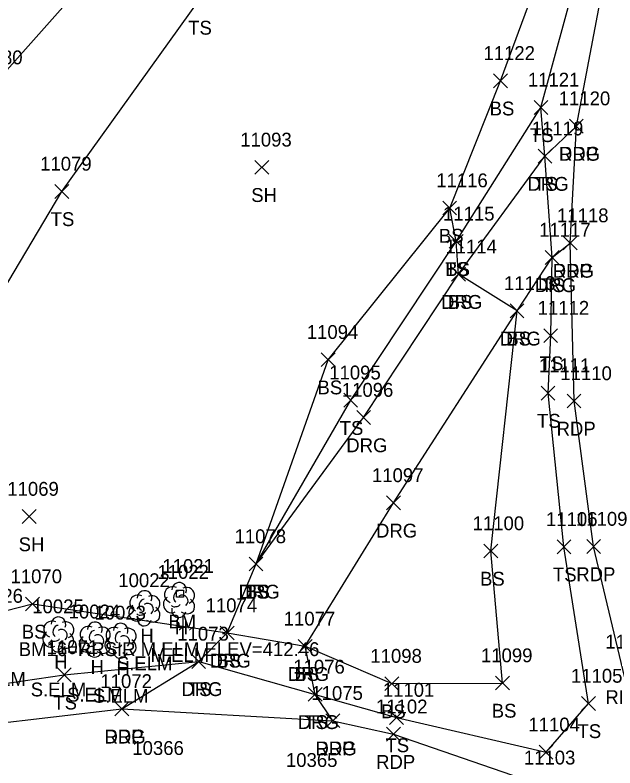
# Model space of a CAD drawing. Extents: x 1475671 to 1477951, y 592661 to 593821.
# Drawn here: x 1476740.9 to 1476827.5, y 593087.8 to 593196.5 of the extents above; entities that cross this region are included whole.
import ezdxf

# ---------------------------------------------------------------- set-up
doc = ezdxf.new("R2010")
doc.units = 0
for name, color, linetype in [('C_A', 7, 'Continuous'), ('C_C', 7, 'Continuous'), ('C_I', 7, 'Continuous'), ('CPBM', 7, 'Continuous'), ('L_A', 7, 'Continuous'), ('L_C', 7, 'Continuous'), ('L_I', 7, 'Continuous'), ('L_TIC', 7, 'Continuous'), ('LELB', 7, 'Continuous'), ('LTD', 7, 'Continuous'), ('P_A', 7, 'Continuous'), ('P_I', 7, 'Continuous'), ('P_TIC', 7, 'Continuous'), ('PET', 7, 'Continuous'), ('R_A', 7, 'Continuous'), ('R_I', 7, 'Continuous'), ('R_TIC', 7, 'Continuous'), ('RDG', 7, 'Continuous')]:
    doc.layers.add(name, color=color, linetype=linetype)

msp = doc.modelspace()

# ---------------------------------------------------------------- linework, layer by layer
at = {"layer": 'CPBM'}
for p, q in [((1476764.19, 593112.44), (1476764.19, 593113.44)), ((1476764.19, 593113.44), (1476765.19, 593113.44)), ((1476765.19, 593112.44), (1476764.19, 593112.44)), ((1476764.69, 593112.94), (1476764.69, 593112.94)), ((1476764.69, 593112.94), (1476764.69, 593112.94)), ((1476765.19, 593113.44), (1476765.19, 593112.44))]:
    msp.add_line(p, q, dxfattribs=at)
at = {"layer": 'L_TIC'}
for points in [[(1476809.96, 593185.98), (1476811.96, 593187.98)], [(1476811.96, 593185.98), (1476809.96, 593187.98)], [(1476815.81, 593182.14), (1476817.81, 593184.14)], [(1476817.81, 593182.14), (1476815.81, 593184.14)], [(1476815.81, 593182.14), (1476817.81, 593184.14)], [(1476817.81, 593182.14), (1476815.81, 593184.14)], [(1476816.39, 593175.1), (1476818.39, 593177.1)], [(1476818.39, 593175.1), (1476816.39, 593177.1)], [(1476775.5, 593173.49), (1476777.5, 593175.49)], [(1476777.5, 593173.49), (1476775.5, 593175.49)], [(1476746.62, 593170.01), (1476748.62, 593172.01)], [(1476748.62, 593170.01), (1476746.62, 593172.01)], [(1476802.63, 593167.61), (1476804.63, 593169.61)], [(1476804.63, 593167.61), (1476802.63, 593169.61)], [(1476802.63, 593167.61), (1476804.63, 593169.61)], [(1476804.63, 593167.61), (1476802.63, 593169.61)], [(1476803.56, 593162.8), (1476805.56, 593164.8)], [(1476805.56, 593162.8), (1476803.56, 593164.8)], [(1476803.56, 593162.8), (1476805.56, 593164.8)], [(1476805.56, 593162.8), (1476803.56, 593164.8)], [(1476817.44, 593160.48), (1476819.44, 593162.48)], [(1476819.44, 593160.48), (1476817.44, 593162.48)], [(1476803.91, 593158.06), (1476805.91, 593160.06)], [(1476805.91, 593158.06), (1476803.91, 593160.06)], [(1476812.36, 593152.77), (1476814.36, 593154.77)], [(1476814.36, 593152.77), (1476812.36, 593154.77)], [(1476817.22, 593149.2), (1476819.22, 593151.2)], [(1476819.22, 593149.2), (1476817.22, 593151.2)], [(1476785.1, 593145.72), (1476787.1, 593147.72)], [(1476787.1, 593145.72), (1476785.1, 593147.72)], [(1476816.83, 593140.9), (1476818.83, 593142.9)], [(1476818.83, 593140.9), (1476816.83, 593142.9)], [(1476788.34, 593139.87), (1476790.34, 593141.87)], [(1476790.34, 593139.87), (1476788.34, 593141.87)], [(1476741.92, 593123.08), (1476743.92, 593125.08)], [(1476743.92, 593123.08), (1476741.92, 593125.08)], [(1476808.57, 593118.11), (1476810.57, 593120.11)], [(1476810.57, 593118.11), (1476808.57, 593120.11)], [(1476819.13, 593118.71), (1476821.13, 593120.71)], [(1476821.13, 593118.71), (1476819.13, 593120.71)], [(1476774.67, 593116.24), (1476776.67, 593118.24)], [(1476776.67, 593116.24), (1476774.67, 593118.24)], [(1476774.67, 593116.24), (1476776.67, 593118.24)], [(1476776.67, 593116.24), (1476774.67, 593118.24)], [(1476742.41, 593110.46), (1476744.41, 593112.46)], [(1476744.41, 593110.46), (1476742.41, 593112.46)], [(1476770.5, 593106.28), (1476772.5, 593108.28)], [(1476772.5, 593106.28), (1476770.5, 593108.28)], [(1476781.77, 593104.35), (1476783.77, 593106.35)], [(1476783.77, 593104.35), (1476781.77, 593106.35)], [(1476766.4, 593102.17), (1476768.4, 593104.17)], [(1476768.4, 593102.17), (1476766.4, 593104.17)], [(1476746.99, 593100.23), (1476748.99, 593102.23)], [(1476748.99, 593100.23), (1476746.99, 593102.23)], [(1476794.28, 593098.97), (1476796.28, 593100.97)], [(1476796.28, 593098.97), (1476794.28, 593100.97)], [(1476810.26, 593099.05), (1476812.26, 593101.05)], [(1476812.26, 593099.05), (1476810.26, 593101.05)], [(1476783.21, 593097.41), (1476785.21, 593099.41)], [(1476785.21, 593097.41), (1476783.21, 593099.41)], [(1476822.68, 593096.1), (1476824.68, 593098.1)], [(1476824.68, 593096.1), (1476822.68, 593098.1)], [(1476794.95, 593094.07), (1476796.95, 593096.07)], [(1476796.95, 593094.07), (1476794.95, 593096.07)], [(1476816.54, 593089.06), (1476818.54, 593091.06)], [(1476818.54, 593089.06), (1476816.54, 593091.06)]]:
    msp.add_lwpolyline(points, dxfattribs=at)
at = {"layer": 'LELB'}
for points in [[(1476716.34, 593096.61), (1476747.99, 593101.23), (1476767.4, 593103.17), (1476784.21, 593098.41), (1476795.95, 593095.07), (1476817.54, 593090.06), (1476823.68, 593097.1), (1476820.13, 593119.71), (1476817.83, 593141.9), (1476818.22, 593150.2), (1476818.44, 593161.48), (1476817.39, 593176.1), (1476816.81, 593183.14), (1476823.97, 593209.42), (1476832.54, 593244.88), (1476845.72, 593279.11), (1476851.19, 593296.52), (1476856.13, 593310.72)], [(1476656.28, 593095.98), (1476668.8, 593096.98), (1476674.42, 593093.25), (1476681.71, 593092.91), (1476715.01, 593104.2), (1476743.41, 593111.46), (1476771.5, 593107.28), (1476782.77, 593105.35), (1476795.28, 593099.97), (1476811.26, 593100.05), (1476809.57, 593119.11), (1476813.36, 593153.77), (1476804.91, 593159.06), (1476804.56, 593163.8), (1476803.63, 593168.61), (1476810.96, 593186.98), (1476819.41, 593209.8), (1476828.14, 593245.31), (1476843.63, 593278.61), (1476845.71, 593295.92), (1476849.31, 593306.85)], [(1476678.64, 593101), (1476705.61, 593123.8), (1476726.04, 593155.11), (1476737.72, 593186.36), (1476761.68, 593213.28), (1476787.87, 593223.87), (1476810.46, 593252.94), (1476833.91, 593283.76), (1476845.71, 593295.92)], [(1476678.64, 593101), (1476711, 593115.17), (1476731.22, 593143.42), (1476747.62, 593171.01), (1476767.46, 593198.64), (1476796.55, 593210.23), (1476815.09, 593241.8), (1476843.63, 593278.61)], [(1476775.67, 593117.24), (1476789.34, 593140.87), (1476804.56, 593163.8), (1476816.81, 593183.14)], [(1476775.67, 593117.24), (1476786.1, 593146.72), (1476803.63, 593168.61)]]:
    msp.add_lwpolyline(points, dxfattribs=at)
at = {"layer": 'LTD'}
for p, q in [((1476764.53, 593112.09), (1476764.53, 593112.09)), ((1476764.53, 593112.09), (1476764.53, 593112.09)), ((1476759.53, 593110.89), (1476759.53, 593110.89)), ((1476759.53, 593110.89), (1476759.53, 593110.89)), ((1476747.1, 593107.12), (1476747.1, 593107.12)), ((1476747.1, 593107.12), (1476747.1, 593107.12)), ((1476752.36, 593106.37), (1476752.36, 593106.37)), ((1476752.36, 593106.37), (1476752.36, 593106.37)), ((1476756.09, 593106.21), (1476756.09, 593106.21)), ((1476756.09, 593106.21), (1476756.09, 593106.21))]:
    msp.add_line(p, q, dxfattribs=at)
for centre in [(1476764.57, 593113.52), (1476759.58, 593112.33), (1476747.15, 593108.55), (1476752.41, 593107.8), (1476756.14, 593107.64)]:
    msp.add_arc(centre, 1.05, 335.5272, 180.9563, dxfattribs=at)
for centre, major_axis, ratio, start_param, end_param in [((1476763.74, 593112.76), (1.21, -0.51), 0.895232, 1.570796, 4.712389), ((1476765.57, 593112.67), (-1.14, -0.48), 0.949671, 1.570796, 4.712389), ((1476758.74, 593111.56), (1.21, -0.51), 0.895232, 1.570796, 4.712389), ((1476760.58, 593111.48), (-1.14, -0.48), 0.949671, 1.570796, 4.712389), ((1476764.32, 593112.55), (-0.208, -0.792), 0.645439, 3.141593, 6.283185), ((1476765.03, 593111.92), (-0.5, 0.667), 0.989748, 3.141593, 6.283185), ((1476759.33, 593111.35), (-0.208, -0.792), 0.645439, 3.141593, 6.283185), ((1476760.03, 593110.73), (-0.5, 0.667), 0.989748, 3.141593, 6.283185), ((1476763.44, 593111.38), (0.58, -1.04), 0.959034, 3.141593, 6.283185), ((1476764.07, 593111.34), (-0.625, -0.083), 0.423636, 0, 3.141593), ((1476765.53, 593111.26), (-1.09, 0.79), 0.841452, 1.570796, 4.712389), ((1476758.45, 593110.18), (0.58, -1.04), 0.959034, 3.141593, 6.283185), ((1476760.53, 593110.06), (-1.09, 0.79), 0.841452, 1.570796, 4.712389), ((1476764.53, 593110.59), (0.26, 1.06), 0.942809, 1.570796, 4.712389), ((1476759.53, 593109.39), (0.26, 1.06), 0.942809, 1.570796, 4.712389), ((1476759.08, 593110.14), (-0.625, -0.083), 0.423636, 0, 3.141593), ((1476746.31, 593107.78), (1.21, -0.51), 0.895232, 1.570796, 4.712389), ((1476746.9, 593107.57), (-0.208, -0.792), 0.645439, 3.141593, 6.283185), ((1476748.15, 593107.7), (-1.14, -0.48), 0.949671, 1.570796, 4.712389), ((1476751.57, 593107.03), (1.21, -0.51), 0.895232, 1.570796, 4.712389), ((1476753.4, 593106.95), (-1.14, -0.48), 0.949671, 1.570796, 4.712389), ((1476755.3, 593106.87), (1.21, -0.51), 0.895232, 1.570796, 4.712389), ((1476757.13, 593106.79), (-1.14, -0.48), 0.949671, 1.570796, 4.712389), ((1476746.02, 593106.41), (0.58, -1.04), 0.959034, 3.141593, 6.283185), ((1476747.6, 593106.95), (-0.5, 0.667), 0.989748, 3.141593, 6.283185), ((1476748.1, 593106.28), (-1.09, 0.79), 0.841452, 1.570796, 4.712389), ((1476752.15, 593106.82), (-0.208, -0.792), 0.645439, 3.141593, 6.283185), ((1476752.86, 593106.2), (-0.5, 0.667), 0.989748, 3.141593, 6.283185), ((1476755.88, 593106.67), (-0.208, -0.792), 0.645439, 3.141593, 6.283185), ((1476746.65, 593106.37), (-0.625, -0.083), 0.423636, 0, 3.141593), ((1476751.28, 593105.66), (0.58, -1.04), 0.959034, 3.141593, 6.283185), ((1476753.36, 593105.53), (-1.09, 0.79), 0.841452, 1.570796, 4.712389), ((1476755.01, 593105.5), (0.58, -1.04), 0.959034, 3.141593, 6.283185), ((1476756.59, 593106.04), (-0.5, 0.667), 0.989748, 3.141593, 6.283185), ((1476757.09, 593105.37), (-1.09, 0.79), 0.841452, 1.570796, 4.712389), ((1476747.1, 593105.62), (0.26, 1.06), 0.942809, 1.570796, 4.712389), ((1476752.36, 593104.87), (0.26, 1.06), 0.942809, 1.570796, 4.712389), ((1476751.9, 593105.62), (-0.625, -0.083), 0.423636, 0, 3.141593), ((1476756.09, 593104.71), (0.26, 1.06), 0.942809, 1.570796, 4.712389), ((1476755.63, 593105.46), (-0.625, -0.083), 0.423636, 0, 3.141593)]:
    msp.add_ellipse(centre, major_axis=major_axis, ratio=ratio, start_param=start_param, end_param=end_param, dxfattribs=at)
at = {"layer": 'P_TIC'}
for points in [[(1476820.92, 593179.44), (1476822.92, 593181.44)], [(1476822.92, 593179.44), (1476820.92, 593181.44)], [(1476820.02, 593162.56), (1476822.02, 593164.56)], [(1476822.02, 593162.56), (1476820.02, 593164.56)], [(1476820.59, 593139.77), (1476822.59, 593141.77)], [(1476822.59, 593139.77), (1476820.59, 593141.77)], [(1476823.42, 593118.75), (1476825.42, 593120.75)], [(1476825.42, 593118.75), (1476823.42, 593120.75)], [(1476755.3, 593095.32), (1476757.3, 593097.32)], [(1476757.3, 593095.32), (1476755.3, 593097.32)], [(1476785.76, 593093.61), (1476787.76, 593095.61)], [(1476787.76, 593093.61), (1476785.76, 593095.61)], [(1476794.52, 593091.66), (1476796.52, 593093.66)], [(1476796.52, 593091.66), (1476794.52, 593093.66)]]:
    msp.add_lwpolyline(points, dxfattribs=at)
at = {"layer": 'PET'}
msp.add_lwpolyline([(1476550.12, 593088.22), (1476546.99, 593080.79), (1476546.62, 593074.3), (1476558.02, 593070.45), (1476566.6, 593070.83), (1476605.7, 593074.02), (1476651.65, 593078.89), (1476683.81, 593086.28), (1476716.78, 593091.72), (1476756.3, 593096.32), (1476786.76, 593094.61), (1476795.52, 593092.66), (1476816.88, 593085.29), (1476835.43, 593074.22), (1476828.62, 593102.02), (1476824.42, 593119.75), (1476821.59, 593140.77), (1476821.02, 593163.56), (1476821.92, 593180.44), (1476827.12, 593207.84), (1476837.47, 593243.39), (1476848.83, 593278.3), (1476858.44, 593303.19), (1476868.19, 593333.86)], dxfattribs=at)
at = {"layer": 'R_TIC'}
for points in [[(1476820.92, 593179.44), (1476822.92, 593181.44)], [(1476822.92, 593179.44), (1476820.92, 593181.44)], [(1476816.39, 593175.1), (1476818.39, 593177.1)], [(1476818.39, 593175.1), (1476816.39, 593177.1)], [(1476820.02, 593162.56), (1476822.02, 593164.56)], [(1476822.02, 593162.56), (1476820.02, 593164.56)], [(1476817.44, 593160.48), (1476819.44, 593162.48)], [(1476819.44, 593160.48), (1476817.44, 593162.48)], [(1476803.91, 593158.06), (1476805.91, 593160.06)], [(1476805.91, 593158.06), (1476803.91, 593160.06)], [(1476812.36, 593152.77), (1476814.36, 593154.77)], [(1476814.36, 593152.77), (1476812.36, 593154.77)], [(1476790.21, 593137.37), (1476792.21, 593139.37)], [(1476792.21, 593137.37), (1476790.21, 593139.37)], [(1476794.52, 593125.05), (1476796.52, 593127.05)], [(1476796.52, 593125.05), (1476794.52, 593127.05)], [(1476774.67, 593116.24), (1476776.67, 593118.24)], [(1476776.67, 593116.24), (1476774.67, 593118.24)], [(1476770.5, 593106.28), (1476772.5, 593108.28)], [(1476772.5, 593106.28), (1476770.5, 593108.28)], [(1476781.77, 593104.35), (1476783.77, 593106.35)], [(1476783.77, 593104.35), (1476781.77, 593106.35)], [(1476766.4, 593102.17), (1476768.4, 593104.17)], [(1476768.4, 593102.17), (1476766.4, 593104.17)], [(1476783.21, 593097.41), (1476785.21, 593099.41)], [(1476785.21, 593097.41), (1476783.21, 593099.41)], [(1476755.3, 593095.32), (1476757.3, 593097.32)], [(1476757.3, 593095.32), (1476755.3, 593097.32)], [(1476785.76, 593093.61), (1476787.76, 593095.61)], [(1476787.76, 593093.61), (1476785.76, 593095.61)]]:
    msp.add_lwpolyline(points, dxfattribs=at)
at = {"layer": 'RDG'}
for points in [[(1476756.3, 593096.32), (1476767.4, 593103.17), (1476771.5, 593107.28), (1476775.67, 593117.24), (1476791.21, 593138.37), (1476804.91, 593159.06), (1476817.39, 593176.1), (1476821.92, 593180.44)], [(1476786.76, 593094.61), (1476784.21, 593098.41), (1476782.77, 593105.35), (1476795.52, 593126.05), (1476813.36, 593153.77), (1476818.44, 593161.48), (1476821.02, 593163.56)]]:
    msp.add_lwpolyline(points, dxfattribs=at)

# ---------------------------------------------------------------- texts
at = {"layer": 'C_A'}
msp.add_text('BM', height=2, dxfattribs=at).set_placement((1476763.01, 593107.94))
at = {"layer": 'C_C'}
msp.add_text('BM16=RRSIR M.ELM ELEV=412.46', height=2, dxfattribs=at).set_placement((1476741.41, 593103.94))
at = {"layer": 'C_I'}
msp.add_text('11021', height=2, dxfattribs=at).set_placement((1476762.15, 593115.94))
at = {"layer": 'L_A'}
for s, p in [('TS', (1476765.87, 593193.64)), ('BS', (1476809.4, 593181.98)), ('TS', (1476815.22, 593178.14)), ('TS', (1476815.22, 593178.14)), ('TS', (1476815.8, 593171.1)), ('SH', (1476774.98, 593169.49)), ('TS', (1476746.02, 593166.01)), ('BS', (1476802.07, 593163.61)), ('BS', (1476802.07, 593163.61)), ('TS', (1476802.97, 593158.8)), ('BS', (1476803, 593158.8)), ('TS', (1476816.85, 593156.48)), ('BS', (1476803.35, 593154.06)), ('BS', (1476811.8, 593148.77)), ('TS', (1476816.63, 593145.2)), ('BS', (1476784.54, 593141.72)), ('TS', (1476816.24, 593136.9)), ('TS', (1476787.75, 593135.87)), ('SH', (1476741.4, 593119.08)), ('BS', (1476808.01, 593114.11)), ('TS', (1476818.54, 593114.71)), ('TS', (1476774.08, 593112.24)), ('BS', (1476774.11, 593112.24)), ('BS', (1476741.85, 593106.46)), ('H', (1476763.96, 593107.09)), ('H', (1476758.97, 593105.89)), ('H', (1476746.54, 593102.12)), ('BS', (1476769.94, 593102.28)), ('H', (1476751.79, 593101.37)), ('H', (1476755.53, 593101.21)), ('BS', (1476781.21, 593100.35)), ('TS', (1476765.81, 593098.17)), ('TS', (1476746.4, 593096.23)), ('BS', (1476793.72, 593094.97)), ('BS', (1476809.7, 593095.05)), ('TS', (1476782.62, 593093.41)), ('TS', (1476822.09, 593092.1)), ('TS', (1476794.36, 593090.07))]:
    msp.add_text(s, height=2, dxfattribs=at).set_placement(p)
at = {"layer": 'L_C'}
for s, p in [('M.ELM', (1476760.43, 593103.09)), ('S.ELM', (1476755.57, 593101.89)), ('S.ELM', (1476734.41, 593099.64)), ('S.ELM', (1476743.14, 593098.12)), ('S.ELM', (1476748.39, 593097.37)), ('S.ELM', (1476752.12, 593097.21))]:
    msp.add_text(s, height=2, dxfattribs=at).set_placement(p)
at = {"layer": 'L_I'}
for s, p in [('11122', (1476808.51, 593189.98)), ('11080', (1476734.53, 593189.36)), ('11121', (1476814.92, 593186.14)), ('11121', (1476814.92, 593186.14)), ('11119', (1476815.49, 593179.1)), ('11093', (1476773.39, 593177.49)), ('11079', (1476744.5, 593174.01)), ('11116', (1476801.69, 593171.61)), ('11116', (1476801.69, 593171.61)), ('11115', (1476802.67, 593166.8)), ('11115', (1476802.67, 593166.8)), ('11117', (1476816.55, 593164.48)), ('11114', (1476803.02, 593162.06)), ('11113', (1476811.47, 593156.77)), ('11112', (1476816.33, 593153.2)), ('11094', (1476783, 593149.72)), ('11111', (1476816.5, 593144.9)), ('11095', (1476786.24, 593143.87)), ('11069', (1476739.76, 593127.08)), ('11106', (1476817.54, 593122.71)), ('11100', (1476806.94, 593122.11)), ('11078', (1476772.57, 593120.24)), ('11078', (1476772.57, 593120.24)), ('11022', (1476761.43, 593115.09)), ('11070', (1476740.22, 593114.46)), ('10022', (1476755.79, 593113.89)), ('10026', (1476734.58, 593111.64)), ('10025', (1476743.36, 593110.12)), ('10024', (1476748.61, 593109.37)), ('11074', (1476768.39, 593110.28)), ('10023', (1476752.34, 593109.21)), ('11077', (1476779.67, 593108.35)), ('11073', (1476764.3, 593106.17)), ('11071', (1476745.45, 593104.23)), ('11098', (1476792.18, 593102.97)), ('11099', (1476808.15, 593103.05)), ('11076', (1476781.05, 593101.41)), ('11105', (1476821.14, 593100.1)), ('11101', (1476793.98, 593098.07)), ('11104', (1476815, 593093.06))]:
    msp.add_text(s, height=2, dxfattribs=at).set_placement(p)
at = {"layer": 'P_A'}
for p in [(1476819.41, 593175.44), (1476818.51, 593158.56), (1476819.07, 593135.77), (1476821.91, 593114.75), (1476826.11, 593097.02), (1476753.79, 593091.32), (1476784.25, 593089.61), (1476793.01, 593087.66)]:
    msp.add_text('RDP', height=2, dxfattribs=at).set_placement(p)
at = {"layer": 'P_I'}
for s, p in [('11120', (1476819.38, 593183.44)), ('11118', (1476819.13, 593166.56)), ('11110', (1476819.61, 593143.77)), ('11109', (1476821.87, 593122.75)), ('11108', (1476826.09, 593105.02)), ('11072', (1476753.2, 593099.32)), ('11075', (1476783.66, 593097.61)), ('11102', (1476792.99, 593095.66)), ('10366', (1476757.81, 593089.67)), ('10365', (1476779.99, 593087.94)), ('10365', (1476779.99, 593087.94)), ('11103', (1476814.34, 593088.29))]:
    msp.add_text(s, height=2, dxfattribs=at).set_placement(p)
at = {"layer": 'R_A'}
for p in [(1476819.41, 593175.44), (1476814.87, 593171.1), (1476818.51, 593158.56), (1476815.92, 593156.48), (1476802.39, 593154.06), (1476810.85, 593148.77), (1476788.7, 593133.37), (1476793, 593121.05), (1476773.16, 593112.24), (1476768.98, 593102.28), (1476780.26, 593100.35), (1476764.89, 593098.17), (1476781.7, 593093.41), (1476753.79, 593091.32), (1476784.25, 593089.61)]:
    msp.add_text('DRG', height=2, dxfattribs=at).set_placement(p)
at = {"layer": 'R_I'}
for s, p in [('11120', (1476819.38, 593183.44)), ('11119', (1476815.49, 593179.1)), ('11118', (1476819.13, 593166.56)), ('11117', (1476816.55, 593164.48)), ('11114', (1476803.02, 593162.06)), ('11113', (1476811.47, 593156.77)), ('11096', (1476788.06, 593141.37)), ('11097', (1476792.41, 593129.05)), ('11078', (1476772.57, 593120.24)), ('11074', (1476768.39, 593110.28)), ('11077', (1476779.67, 593108.35)), ('11073', (1476764.3, 593106.17)), ('11076', (1476781.05, 593101.41)), ('11072', (1476753.2, 593099.32)), ('11075', (1476783.66, 593097.61))]:
    msp.add_text(s, height=2, dxfattribs=at).set_placement(p)

doc.saveas('drawing.dxf')
